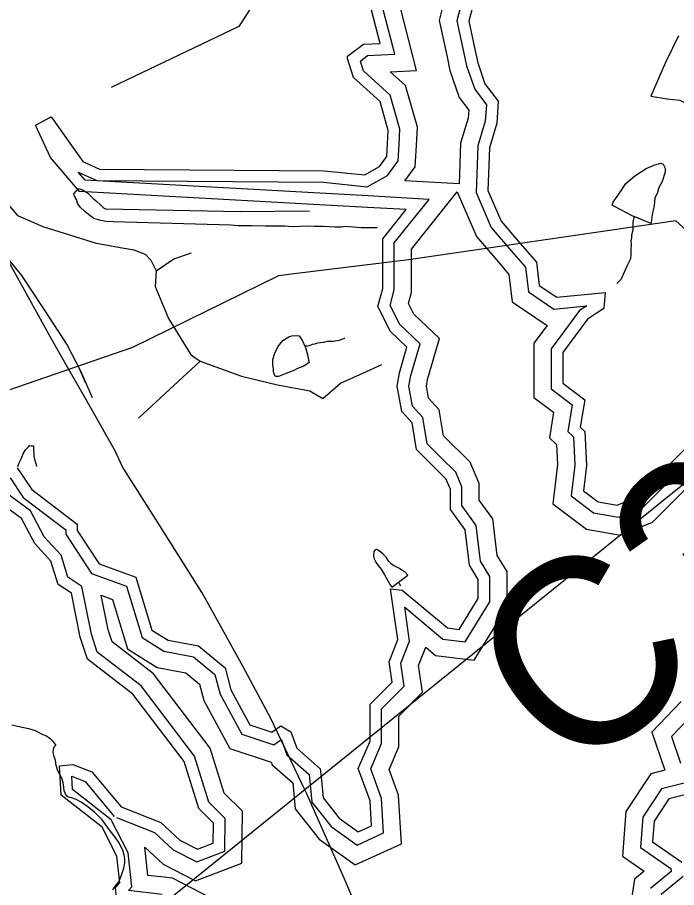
# Model space of a CAD drawing. Extents: x 2001466 to 2224147, y 644118 to 847247.
# Drawn here: x 2013539 to 2017291, y 680062 to 685018 of the extents above; entities that cross this region are included whole.
import ezdxf

# ---------------------------------------------------------------- set-up
doc = ezdxf.new("R2010")
doc.units = 0
for name, color, linetype in [('Exist Hydrographic Buffer Line', 7, 'Continuous'), ('Exist Hydrographic Lake Shore', 7, 'Continuous'), ('Exist Hydrographic Misc Water Feature', 7, 'Continuous'), ('Exist Railroad Mainline', 7, 'Continuous'), ('Exist Railroad Siding', 7, 'Continuous'), ('Exist Road Non-System Type 51', 7, 'Continuous'), ('Exist Road Secondary Structure Culvert Number Label', 7, 'Continuous'), ('Exist Utilities Electrical Transmission Line', 7, 'Continuous')]:
    doc.layers.add(name, color=color, linetype=linetype)

msp = doc.modelspace()

# ---------------------------------------------------------------- linework, layer by layer
at = {"layer": 'Exist Hydrographic Buffer Line'}
for p, q in [((2015202, 680686.7), (2015215.5, 680548.1)), ((2015106, 680657.6), (2015120.3, 680509.9))]:
    msp.add_line(p, q, dxfattribs=at)
for points in [[(2015660.5, 684708.1), (2015811.3, 684715.7), (2015699.1, 685156.1), (2015600.7, 685456.9), (2015455.7, 685606.8), (2015395.5, 685744.4), (2015251.7, 685957.8), (2015206.7, 686029)], [(2015490.7, 684769.5), (2015531.7, 684800.3), (2015686.2, 684808), (2015604.5, 685128.6), (2015514.2, 685404.7), (2015372.6, 685551.1), (2015308.9, 685696.8), (2015169.3, 685904), (2015123.5, 685976.5)], [(2016112.6, 685232.8), (2016083.3, 685164.6), (2016040.4, 684998.3), (2016080.3, 684813.4)], [(2015966.8, 685106.7), (2015939.3, 685000.4), (2015984.1, 684792.6)], [(2016080.3, 684813.4), (2016095.9, 684741.1), (2016141.6, 684608.8), (2016208.1, 684520), (2016202.1, 684427.1), (2016159.8, 684285.8), (2016151, 684020.1), (2016235.8, 683822), (2016351.6, 683687.3)], [(2015711.5, 684294.1), (2015716.1, 684381.2), (2015660.8, 684575), (2015508.9, 684712.7), (2015490.7, 684769.5)], [(2015984.1, 684792.6), (2016000.9, 684714.6), (2016053.5, 684562.1), (2016107.5, 684490), (2016104.6, 684444.6), (2016061.8, 684301.8), (2016054.2, 684070.2)], [(2015809.8, 684288.9), (2015815.3, 684392.4), (2015747.7, 684629.1), (2015660.5, 684708.1)], [(2013884.3, 684136.6), (2013990.8, 684088.7), (2015280.6, 684079.2), (2015529.4, 684053.8), (2015644.8, 684117.9), (2015706.6, 684201.6), (2015711.5, 684294.1)], [(2015744.7, 684087.5), (2015803.3, 684166.8), (2015809.8, 684288.9)], [(2015534.6, 684000.7), (2013923.5, 684090.7), (2013884.3, 684136.6)], [(2016054.2, 684070.2), (2015744.7, 684087.5)], [(2015699.1, 683752.2), (2015882.2, 683981.3), (2015534.6, 684000.7)], [(2015782.1, 683698.5), (2016042.3, 684023.9)], [(2016042.3, 684023.9), (2016151.2, 683769.4), (2016277, 683623.1)], [(2015683.7, 683619.4), (2015683.7, 683733), (2015699.1, 683752.2)], [(2015782.1, 683619.4), (2015782.1, 683698.5)], [(2016351.6, 683687.3), (2016430.3, 683595.7), (2016447.5, 683454.1), (2016592, 683356.5), (2016780.2, 683375.1), (2016738.2, 683347.6), (2016577.5, 683130.1), (2016577.5, 682901.9), (2016697, 682811.6), (2016672.7, 682659), (2016703.8, 682629.9), (2016711.9, 682467.5)], [(2015660.8, 683377.7), (2015683.7, 683465.4), (2015683.7, 683619.4)], [(2015765.3, 683388.6), (2015782.1, 683452.7), (2015782.1, 683619.4)], [(2016277, 683623.1), (2016336.2, 683554.2), (2016355.2, 683397.7), (2016553.8, 683263.6), (2016479.1, 683162.5), (2016479.1, 682853), (2016590.5, 682768.7), (2016567.3, 682622.9), (2016607.5, 682585.3), (2016613.2, 682470.7)], [(2015830.4, 683159.1), (2015715.4, 683268.4), (2015660.8, 683377.7)], [(2015941.6, 683189.2), (2015795.7, 683327.9), (2015765.3, 683388.6)], [(2015948.6, 682511.3), (2015871.4, 682589.1), (2015846.6, 682739), (2015788.2, 682803.2), (2015766.4, 682917.3), (2015777.6, 682977.5), (2015830.4, 683159.1)], [(2015963.6, 682634.4), (2015939, 682783.7), (2015879.6, 682848.9), (2015866.5, 682917.5), (2015873.5, 682954.6), (2015941.6, 683189.2)], [(2015710.2, 680917.9), (2015710.2, 681038.5), (2015845.3, 681174.3), (2015822.7, 681327.5), (2015863.1, 681430.1), (2015919.3, 681383.2), (2016138.6, 681357.2), (2016326.1, 681660.8), (2016326.1, 681861.2), (2016270.5, 681953.5), (2016244.6, 682161.4), (2016167, 682268.9), (2016167, 682363.5), (2016116.8, 682484.1), (2015963.6, 682634.4)], [(2014559.1, 680208.1), (2014719.2, 680268.5), (2014720.8, 680455.8), (2014629, 680547.6), (2014547.3, 680810.6), (2014243, 681210), (2013993.1, 681401.8), (2013959.7, 681504.3), (2013905.1, 681777.5), (2013826, 681830.4), (2013787.5, 681954.4), (2013691.2, 682059.3), (2013613, 682207.8), (2013280.5, 682450.6), (2013271.2, 682508.4)], [(2015611.7, 680917.9), (2015611.7, 681079.2), (2015740.7, 681208.8), (2015721.5, 681339.2), (2015771.5, 681466.1), (2015743.6, 681658), (2015959.9, 681477.5), (2016087.9, 681462.3), (2016227.7, 681688.8), (2016227.7, 681833.8), (2016175.5, 681920.6), (2016150.1, 682124.2), (2016068.6, 682237.1), (2016068.6, 682343.8), (2016033.6, 682427.8), (2015948.6, 682511.3)], [(2016613.2, 682470.7), (2016587.4, 682248), (2016777.6, 682103)], [(2016711.9, 682467.5), (2016691.6, 682292.3), (2016818.1, 682195.9)], [(2016818.1, 682195.9), (2016960.3, 682171.3), (2017097.9, 682227.1), (2017291.3, 682419.2)], [(2013496.5, 682395.8), (2013571.6, 682284.4), (2013813.4, 682098.7), (2013813.4, 682075.3), (2013961.2, 681851.3), (2014158.9, 681778.7), (2014248.5, 681486), (2014371.6, 681408.8), (2014541.3, 681376.5), (2014662.9, 681276.3), (2014692.6, 681163.7), (2014816.7, 680935), (2014997.4, 680874.4), (2015040.9, 680904.4), (2015042.3, 680903.6), (2015073, 680817.5), (2015200.2, 680705.9), (2015202, 680686.7)], [(2016777.6, 682103), (2016971.2, 682069.6), (2017153.2, 682143.3), (2017360.9, 682349.6)], [(2014553, 680100.6), (2014817, 680200.2), (2014819.6, 680496.2), (2014715.7, 680600), (2014636.1, 680856.4), (2014313.3, 681280.1), (2014077.2, 681461.3), (2014055, 681529.3), (2014015.6, 681726.5)], [(2014015.6, 681726.5), (2014079.1, 681703.2), (2014165.2, 681422.1), (2014335, 681315.6), (2014498.1, 681284.5), (2014575.8, 681220.5), (2014600.4, 681127.2), (2014748.7, 680854), (2014983.5, 680775.3), (2014988.8, 680760.4), (2015106, 680657.6)], [(2017317.3, 681121), (2017149.2, 680947.8), (2017224, 680730.1), (2017144.1, 680710.1), (2017002.6, 680495), (2016983.2, 680240.6), (2017107.1, 680155.4), (2017050.7, 680109.1), (2017020, 679896.3)], [(2017359.2, 681022.8), (2017261.9, 680922.6), (2017313.9, 680771.3)], [(2015120.3, 680509.9), (2015256.5, 680337.2), (2015460.9, 680190.4), (2015724.2, 680311.6), (2015708.5, 680588.4), (2015655.4, 680735.1), (2015710.2, 680862.6), (2015710.2, 680917.9)], [(2015215.5, 680548.1), (2015325.2, 680409), (2015471.8, 680303.7), (2015622.2, 680373), (2015611.1, 680568.4), (2015549.6, 680738.1), (2015611.7, 680882.9), (2015611.7, 680917.9)], [(2014363, 680022.7), (2014170.6, 680045.5), (2014189.4, 680065.8), (2014169, 680258.8), (2014072.9, 680448.3), (2013851.9, 680620.9), (2013847.9, 680695.5), (2013923.6, 680666.6), (2014089.2, 680466.7)], [(2017409.2, 680675.1), (2017205.2, 680624), (2017098.8, 680462.1), (2017085.6, 680289.6), (2017258.7, 680170.6), (2017260.4, 680153.7), (2017142.7, 680057.2)], [(2014101.8, 680461.7), (2014319.3, 680375.2), (2014425, 680276.8), (2014559.1, 680208.1)], [(2014264.5, 680291.8), (2014367.9, 680195.4), (2014553, 680100.6)], [(2014374.6, 680120.5), (2014281.4, 680131.5), (2014264.5, 680291.8)], [(2014409.3, 677960.8), (2014717.5, 677949.8), (2014957.2, 678044.7), (2015125.2, 678468.1), (2015164.1, 678902.8), (2015303.7, 679084.4), (2015301.5, 679293.3), (2015165.5, 679474.4), (2015110.9, 679723), (2014927.8, 679872), (2014686.6, 679863.7), (2014638.7, 680002.9), (2014420.7, 680115), (2014374.6, 680120.5)]]:
    msp.add_lwpolyline(points, dxfattribs=at)
at = {"layer": 'Exist Hydrographic Lake Shore'}
for p, q in [((2015417.4, 684783.3), (2015418.2, 684797.1)), ((2015267.3, 680693), (2015278.9, 680573.7))]:
    msp.add_line(p, q, dxfattribs=at)
for points in [[(2015418.2, 684797.1), (2015508.4, 684864.8), (2015602.8, 684869.5), (2015541.5, 685110.3), (2015456.5, 685370), (2015317.3, 685514), (2015251.2, 685665.1), (2015114.3, 685868.1), (2015068, 685941.5)], [(2016190.7, 685248.6), (2016145.6, 685143.4), (2016107.9, 684997), (2016144.5, 684827.2)], [(2016144.5, 684827.2), (2016159.2, 684758.8), (2016200.2, 684639.9), (2016275.1, 684539.9), (2016267.1, 684415.4), (2016225.1, 684275.2), (2016217.1, 684032.5), (2016292.1, 683857.2), (2016401.4, 683730.1)], [(2015646, 684297.6), (2015650, 684373.8), (2015602.8, 684539), (2015451.8, 684675.9), (2015417.4, 684783.3)], [(2015530.9, 683935.2), (2013891.8, 684026.7), (2013726.6, 684220.3), (2013641.7, 684404.4), (2013731.4, 684451.7), (2013910.7, 684196.7), (2014005.1, 684154.2), (2015284.2, 684144.8), (2015515.5, 684121.2), (2015600.5, 684168.4), (2015642.1, 684224.7), (2015646, 684297.6)], [(2015641.4, 683785.1), (2015751.5, 683922.9), (2015530.9, 683935.2)], [(2015618.1, 683619.4), (2015618.1, 683756), (2015641.4, 683785.1)], [(2016401.4, 683730.1), (2016493.1, 683623.4), (2016509, 683491.8), (2016609.1, 683424.1), (2016884.1, 683451.4), (2016876.1, 683359.7), (2016784, 683299.2), (2016643.2, 683108.5), (2016643.2, 682934.6), (2016768, 682840.2), (2016743, 682683.1), (2016768, 682659.7), (2016777.7, 682465.3)], [(2015596.7, 683359.1), (2015591, 683370.4), (2015618.1, 683473.8), (2015618.1, 683619.4)], [(2015756.3, 683139.1), (2015661.8, 683228.8), (2015596.7, 683359.1)], [(2017245, 682465.7), (2017485.1, 682707.5), (2017535.1, 682683.5), (2017610.2, 682708.3), (2017976, 683143.7), (2018002.3, 683208.9)], [(2015902.3, 682464.8), (2015810, 682557.7), (2015785, 682709.2), (2015727.2, 682772.7), (2015699.6, 682917.2), (2015713.7, 682992.7), (2015756.3, 683139.1)], [(2015546.1, 680917.9), (2015546.1, 681106.3), (2015671, 681231.7), (2015654, 681346.9), (2015704, 681473.9), (2015662, 681763.5), (2015729, 681755.6), (2015987, 681540.3), (2016054, 681532.4), (2016162.1, 681707.4), (2016162.1, 681815.6), (2016112.1, 681898.7), (2016087.1, 682099.4), (2016003, 682215.9), (2016003, 682330.7), (2015978.2, 682390.3), (2015902.3, 682464.8)], [(2016777.7, 682465.3), (2016761.1, 682321.9), (2016845.1, 682257.9)], [(2016845.1, 682257.9), (2016953, 682239.2), (2017061, 682283), (2017245, 682465.7)], [(2013537, 682453), (2013620.1, 682329.9), (2013879, 682131.1), (2013879, 682095), (2014004.1, 681905.5), (2014212.1, 681829), (2014304.1, 681528.6), (2014396, 681471), (2014570.1, 681437.8), (2014721, 681313.4), (2014754, 681188), (2014862.1, 680989), (2014987.2, 680947.1), (2015038, 680982.1), (2015096, 680948.2), (2015129, 680855.6), (2015262.9, 680738.1), (2015267.3, 680693)], [(2014105, 679987.2), (2014097, 680062.9), (2014121, 680088.6), (2014105, 680239.9), (2014020.9, 680405.6), (2013788, 680587.6), (2013779, 680755.1), (2013854, 680763.4), (2013963.1, 680721.8), (2014129, 680521.5), (2014355, 680431.7), (2014463, 680331), (2014563.1, 680279.8), (2014653.9, 680314), (2014655, 680428.8), (2014571.1, 680512.6), (2014488.1, 680780), (2014196.1, 681163.3), (2013937.1, 681362.1), (2013896.1, 681487.6), (2013846, 681738), (2013770.2, 681788.7), (2013729.2, 681920.9), (2013637.1, 682021.2), (2013562, 682163.8), (2013220, 682413.5)], [(2015278.9, 680573.7), (2015371, 680456.9), (2015479.1, 680379.3), (2015554.1, 680413.9), (2015546.1, 680555.1), (2015479.1, 680740.2), (2015546.1, 680896.4), (2015546.1, 680917.9)], [(2017512, 680633.3), (2017246, 680566.5), (2017163, 680440.2), (2017153.9, 680322.3), (2017321.1, 680207.3)], [(2017329.1, 680125.2), (2017204, 680022.6), (2017179, 679849.3), (2017112.9, 679706.3), (2016812.9, 679581.2), (2016705.1, 679406.1), (2016688.1, 679324.4), (2016572, 679215.2), (2016597, 679116.3), (2016680.1, 679006.4), (2016680.1, 678832.5), (2016738.9, 678749.3), (2016888, 678680.6), (2016889, 678608.4), (2016671.9, 678406.1), (2016639.1, 678288.6), (2016663.9, 678199.6), (2016963.9, 678183.6), (2017088.9, 678207.3), (2017129.9, 678249.1), (2017189, 678398.9), (2017404.9, 678456.8)]]:
    msp.add_lwpolyline(points, dxfattribs=at)
at = {"layer": 'Exist Hydrographic Misc Water Feature'}
for points in [[(2017048.7, 683884.7), (2017042.8, 683886.7), (2016940.7, 683938.7), (2016924.7, 683948.7), (2016930.8, 683964.7), (2016966.7, 684016.6), (2017002.8, 684072.7), (2017052.6, 684114.7), (2017118.7, 684156.7), (2017166.7, 684178.8), (2017200.7, 684186.8), (2017214.6, 684182.8), (2017226.5, 684158.8), (2017226.5, 684136.8), (2017208.7, 684082.9), (2017190.6, 684048.8), (2017182.6, 684020.8), (2017166.7, 683988.8), (2017162.8, 683946.8), (2017152.7, 683892.8), (2017148.8, 683862.8), (2017147, 683852.8), (2017144.9, 683844.8), (2017048.7, 683884.7)], [(2015586.9, 683819.8), (2015551, 683819.7), (2015493, 683819.7), (2015407.1, 683827.7), (2015383.1, 683823.6), (2015345.2, 683823.6), (2015279.1, 683827.6), (2015251.1, 683827.6), (2015227.1, 683827.6), (2015193.2, 683829.6), (2015103.2, 683825.5), (2015061.2, 683829.4), (2015013.2, 683829.4), (2014949.2, 683829.4), (2014873.1, 683831.3), (2014795.2, 683831.3), (2014753.2, 683835.2), (2014083.3, 683852.9), (2014041.2, 683854.8), (2014013.4, 683860.8), (2013973.2, 683872.7), (2013943.2, 683894.7), (2013923.3, 683912.7), (2013895.3, 683936.7), (2013881.3, 683960.7), (2013875.2, 683980.6), (2013867.2, 683992.6), (2013861.2, 684004.6), (2013859.2, 684012.6), (2013887, 684042.6), (2013909.2, 684036.6), (2013937.1, 684018.7), (2013971.1, 683984.7), (2013991.2, 683968.7), (2014011.1, 683950.8), (2014029.4, 683932.8), (2014039.2, 683926.8), (2014809.2, 683913.3), (2015201, 683915.5)], [(2017048.7, 683884.7), (2017046.9, 683878.7), (2017042.8, 683850.7), (2017041, 683806.7), (2017034.8, 683776.7), (2017034.8, 683762.7), (2017030.9, 683742.7), (2017033, 683724.8), (2017030.9, 683694.7), (2017030.9, 683668.8), (2017029.1, 683642.7), (2017011, 683608.8), (2016987, 683552.7), (2016974.9, 683526.7), (2016951.1, 683502.7)], [(2015175.4, 683145.6), (2015179.5, 683137.6), (2015191.4, 683089.6), (2015195.5, 683065.6), (2015199.6, 683051.6), (2015169.6, 683031.6), (2015133.6, 683017.6), (2015111.6, 683007.5), (2015093.6, 682999.5), (2015063.6, 682987.5), (2015025.7, 682973.5), (2015009.7, 682973.5), (2015003.6, 682975.5), (2014995.6, 682999.5), (2014995.6, 683013.5), (2014991.7, 683041.5), (2014991.7, 683069.5), (2015003.6, 683105.5), (2015021.4, 683141.5), (2015049.5, 683177.6), (2015083.5, 683197.6), (2015101.6, 683203.6), (2015125.6, 683205.6), (2015143.4, 683203.6), (2015161.4, 683175.6), (2015175.4, 683145.6)], [(2015403.4, 683191.8), (2015369.6, 683177.7), (2015335.5, 683171.7), (2015301.5, 683171.7), (2015281.4, 683165.7), (2015247.6, 683161.7), (2015229.5, 683157.7), (2015215.6, 683155.6), (2015199.6, 683147.6), (2015189.5, 683145.6), (2015175.4, 683145.6)], [(2013540.3, 682459.1), (2013547.5, 682477.5), (2013557.5, 682499.5), (2013563.5, 682513.5), (2013573.5, 682535.5), (2013585.4, 682555.5), (2013601.4, 682571.5), (2013607.6, 682579.5), (2013617.4, 682577.5), (2013629.5, 682577.6), (2013629.5, 682555.6), (2013631.6, 682535.6), (2013631.6, 682523.6), (2013631.6, 682519.6), (2013635.4, 682501.6), (2013643.4, 682477.6), (2013648, 682459.8)], [(2015708.5, 681801), (2015761.8, 681841), (2015743.8, 681860.3), (2015727.6, 681870.4), (2015713.7, 681878.9), (2015695.6, 681888.2), (2015681.7, 681894.3), (2015667.5, 681904.4), (2015653.8, 681918.7), (2015637.6, 681942.7), (2015619.5, 681962), (2015607.4, 681972.1), (2015593.5, 681982.3), (2015585.5, 681986.5), (2015581.4, 681986.6), (2015573.4, 681984.3), (2015567.5, 681976.2), (2015565.6, 681952.4), (2015565.4, 681948.4), (2015569.5, 681934.3), (2015579.5, 681914.4), (2015591.6, 681896.1), (2015609.7, 681874.4), (2015625.7, 681846.3), (2015659.7, 681786.5), (2015669.8, 681772.3), (2015708.5, 681801)], [(2015708.5, 681801), (2015715.9, 681786.1), (2015719, 681780.4)], [(2013507.5, 680988.6), (2013539.5, 680981.4), (2013601.4, 680967), (2013639.6, 680955.6), (2013667.6, 680941.1), (2013683.6, 680933.3), (2013703.5, 680925.6), (2013724.9, 680910.4), (2013739.6, 680895.3), (2013757.7, 680871.1)], [(2014082.5, 680049.2), (2014098.5, 680073.4), (2014116.5, 680095.3), (2014130.4, 680131.9), (2014144.6, 680171.8), (2014150.3, 680203.6), (2014150.3, 680225.8), (2014146.6, 680247.2), (2014138.2, 680275.3), (2014116.1, 680317.6), (2014094.2, 680349.1), (2014066.1, 680385.8), (2014035.9, 680427.5), (2014022, 680447.4), (2013994.1, 680475.1), (2013979.9, 680489.3), (2013939.7, 680521.3), (2013901.8, 680547.5), (2013873.7, 680562.8), (2013845.6, 680573.2), (2013827.6, 680576.9), (2013815.9, 680586.9), (2013805.6, 680612.6), (2013803.6, 680633.1), (2013799.7, 680661.2), (2013791.5, 680685.1), (2013779.4, 680706.6), (2013769.3, 680726.5), (2013759.5, 680757.1), (2013755.4, 680785.1), (2013747.4, 680809), (2013741.5, 680831.3), (2013743.3, 680850.9), (2013747.2, 680863.1), (2013753.4, 680868.8), (2013757.7, 680871.1)]]:
    msp.add_lwpolyline(points, dxfattribs=at)
at = {"layer": 'Exist Railroad Mainline'}
msp.add_lwpolyline([(2016912, 676816.5), (2016766.7, 677040.2), (2016623.8, 677299.9), (2016436.8, 677702.2), (2016300.6, 678017.8), (2016142.9, 678377.8), (2015944.4, 678846), (2015792.6, 679187.9), (2015625.4, 679583.8), (2015397.8, 680114.6), (2015185.6, 680595.1), (2015174.6, 680618.2), (2014980.9, 681025.5), (2014822.4, 681323.4), (2014589.4, 681740.1), (2014324.6, 682161.3), (2014136.7, 682458.4)], dxfattribs=at)
at = {"layer": 'Exist Railroad Siding'}
msp.add_lwpolyline([(2014136.7, 682458.4), (2014096.3, 682545.9), (2013925.4, 682847.4), (2013831, 683012.7), (2013792.8, 683079.6), (2013728.3, 683192.6), (2013529, 683553.7), (2013424.4, 683739.4)], dxfattribs=at)
at = {"layer": 'Exist Road Non-System Type 51'}
for p, q in [((2014041.7, 683722.4), (2014123.7, 683708)), ((2014123.7, 683708), (2014145.7, 683704.1)), ((2014578.5, 683060.3), (2014228.2, 682734.9)), ((2014536.4, 683087.8), (2014578.5, 683060.3)), ((2013885, 683031.2), (2013925.1, 682940.4))]:
    msp.add_line(p, q, dxfattribs=at)
for points in [[(2014757.6, 685560.6), (2014855.6, 685333), (2014887.2, 685231.8), (2014880.8, 685092.7), (2014798.7, 684966.2), (2014071.9, 684618.5)], [(2017302.5, 684913.8), (2017226.9, 684761.7), (2017143.4, 684569.4), (2017237.3, 684553.7), (2017309.3, 684545.8), (2017363.4, 684520.1), (2017425.5, 684496.3), (2017525.6, 684450.4)], [(2013475.3, 683966), (2013538.5, 683890.1), (2013683.9, 683826.9), (2013987.2, 683732), (2014041.7, 683722.4)], [(2014145.7, 683704.1), (2014202.1, 683694.1), (2014235.6, 683680.7)], [(2013435.8, 683694.1), (2013492.7, 683630.9), (2013562.2, 683548.7), (2013691.8, 683352.7), (2013821.4, 683150.3), (2013897.2, 683004.9), (2013964.5, 682852.4)], [(2014235.6, 683680.7), (2014265.3, 683668.8), (2014298.3, 683636.1), (2014328.5, 683574)], [(2014328.5, 683574), (2014429.7, 683643.5), (2014528.8, 683676.6)], [(2014328.5, 683574), (2014322.2, 683485.5), (2014398.1, 683302.1), (2014524.5, 683099.8), (2014536.4, 683087.8)], [(2014578.5, 683060.3), (2014813.6, 682975.2), (2015018.8, 682925.1), (2015203.9, 682890.1), (2015276.6, 682846.8), (2015377.7, 682935.4), (2015504.1, 682992.3), (2015613.8, 683041.1)]]:
    msp.add_lwpolyline(points, dxfattribs=at)
at = {"layer": 'Exist Utilities Electrical Transmission Line'}
for points in [[(2018161.4, 683064.2), (2017287.5, 683859.6), (2015765.6, 683636.5), (2015129.7, 683558.9), (2015024.4, 683545.4), (2014193.4, 683137.3), (2012491.3, 682551.8), (2010632.4, 682169.5), (2007124.7, 681382.6), (2005359.8, 682170), (2005359.8, 683792.6), (2003678.3, 684753.3)], [(2018161.4, 683064.2), (2017435.4, 682442.9), (2012383.7, 678367.6), (2012227.1, 678184.7)]]:
    msp.add_lwpolyline(points, dxfattribs=at)

# ---------------------------------------------------------------- texts
at = {"layer": 'Exist Road Secondary Structure Culvert Number Label'}
msp.add_text('C356', height=1066.27, rotation=40, dxfattribs=at).set_placement((2016698.9, 680651.4))

doc.saveas('drawing.dxf')
